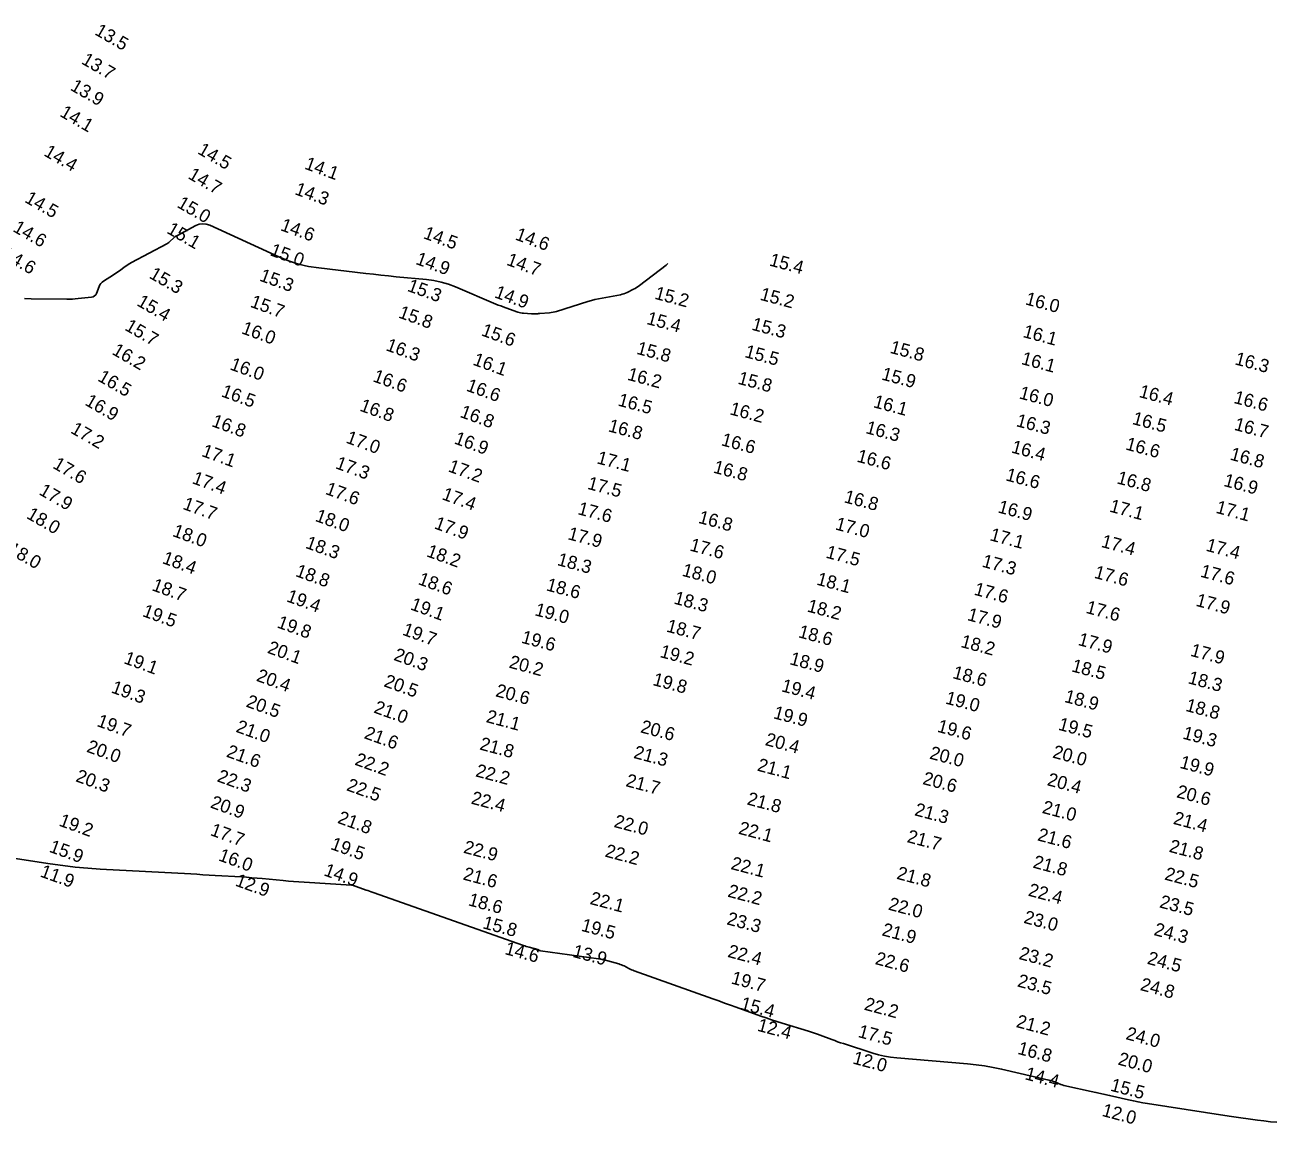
# Model space of a CAD drawing. Extents: x 988130 to 1132882, y 654656 to 841453.
# Drawn here: x 1030194.9 to 1030668.7, y 820338.1 to 820756.2 of the extents above; entities that cross this region are included whole.
import ezdxf

# ---------------------------------------------------------------- set-up
doc = ezdxf.new("R2010")
doc.units = 0
doc.layers.add('V-TOPO-MAJR', color=7, linetype='Continuous')
doc.layers.add('V-TOPO-SOUN', color=7, linetype='Continuous')

msp = doc.modelspace()

# ---------------------------------------------------------------- linework, layer by layer
at = {"layer": 'V-TOPO-MAJR'}
for points in [[(1030439.36, 820665.54), (1030438.69, 820664.84), (1030428.6, 820657.1), (1030428.05, 820656.7), (1030427.49, 820656.33), (1030426.9, 820655.99), (1030426.3, 820655.67), (1030423.86, 820654.47), (1030423.25, 820654.19), (1030422.61, 820653.96), (1030421.97, 820653.77), (1030421.31, 820653.62), (1030414.38, 820652.33), (1030413.01, 820652.05), (1030411.65, 820651.73), (1030410.3, 820651.38), (1030408.96, 820650.98), (1030397.06, 820647.26), (1030396.38, 820647.07), (1030395.7, 820646.92), (1030395.01, 820646.81), (1030394.32, 820646.73), (1030390.65, 820646.44), (1030390.39, 820646.42), (1030390.12, 820646.4), (1030389.85, 820646.39), (1030389.59, 820646.38), (1030388.52, 820646.36), (1030388.26, 820646.35), (1030387.99, 820646.35), (1030387.73, 820646.36), (1030387.46, 820646.37), (1030384.52, 820646.55), (1030383.94, 820646.6), (1030383.38, 820646.69), (1030382.82, 820646.83), (1030382.27, 820647), (1030377.69, 820648.62), (1030376.74, 820648.96), (1030375.81, 820649.32), (1030374.87, 820649.69), (1030373.95, 820650.07), (1030358.65, 820656.55), (1030355.96, 820657.57), (1030353.21, 820658.38), (1030350.41, 820658.98), (1030347.55, 820659.36), (1030336.02, 820660.47), (1030333.14, 820660.76), (1030330.26, 820661.05), (1030327.38, 820661.37), (1030324.5, 820661.69), (1030306.59, 820663.77), (1030302.69, 820664.37), (1030298.87, 820665.28), (1030295.13, 820666.48), (1030291.48, 820667.99), (1030265.19, 820680.03), (1030263.84, 820680.49), (1030262.49, 820680.62), (1030261.15, 820680.41), (1030259.83, 820679.87), (1030252.61, 820676.02), (1030252.27, 820675.82), (1030251.93, 820675.59), (1030251.62, 820675.35), (1030251.32, 820675.08), (1030250.16, 820673.95), (1030249.86, 820673.68), (1030249.54, 820673.44), (1030249.21, 820673.21), (1030248.86, 820673.01), (1030235.35, 820665.82), (1030234.75, 820665.48), (1030234.16, 820665.13), (1030233.58, 820664.76), (1030233.02, 820664.36), (1030230.79, 820662.75), (1030230.23, 820662.35), (1030229.67, 820661.96), (1030229.1, 820661.57), (1030228.53, 820661.19), (1030224.79, 820658.74), (1030224.25, 820658.33), (1030223.8, 820657.85), (1030223.42, 820657.31), (1030223.13, 820656.7), (1030222.11, 820654.13), (1030221.8, 820653.56), (1030221.38, 820653.13), (1030220.86, 820652.85), (1030220.23, 820652.7), (1030215.11, 820652.14), (1030214.03, 820652.04), (1030212.94, 820651.97), (1030211.86, 820651.93), (1030210.77, 820651.92), (1030197.25, 820652.01), (1030194.65, 820652.11)], [(1030185.37, 820440.07), (1030204.53, 820437.12), (1030209.25, 820436.46), (1030213.99, 820435.9), (1030218.74, 820435.47), (1030223.5, 820435.15), (1030257.92, 820433.27), (1030260.24, 820433.14), (1030262.57, 820433.01), (1030264.89, 820432.87), (1030267.22, 820432.73), (1030277.19, 820432.13), (1030279.18, 820432), (1030281.17, 820431.86), (1030283.15, 820431.69), (1030285.14, 820431.51), (1030293.07, 820430.74), (1030295.05, 820430.56), (1030297.04, 820430.39), (1030299.02, 820430.25), (1030301.01, 820430.12), (1030319.04, 820429.06), (1030319.14, 820429.05), (1030319.23, 820429.04), (1030319.33, 820429.02), (1030319.42, 820428.99), (1030319.8, 820428.88), (1030319.89, 820428.85), (1030319.97, 820428.82), (1030320.06, 820428.79), (1030320.15, 820428.75), (1030320.5, 820428.62), (1030320.59, 820428.58), (1030320.67, 820428.55), (1030320.76, 820428.52), (1030320.85, 820428.49), (1030324.62, 820427.16), (1030325.27, 820426.93), (1030325.93, 820426.7), (1030326.59, 820426.47), (1030327.24, 820426.23), (1030384.42, 820406.08), (1030384.97, 820405.89), (1030385.53, 820405.71), (1030386.09, 820405.55), (1030386.65, 820405.39), (1030389.86, 820404.57), (1030389.95, 820404.54), (1030390.04, 820404.51), (1030390.13, 820404.47), (1030390.21, 820404.42), (1030390.53, 820404.22), (1030390.61, 820404.17), (1030390.7, 820404.13), (1030390.79, 820404.11), (1030390.88, 820404.09), (1030412.95, 820400.96), (1030413.84, 820400.82), (1030414.73, 820400.65), (1030415.61, 820400.45), (1030416.49, 820400.22), (1030420.7, 820399.05), (1030421.21, 820398.89), (1030421.71, 820398.71), (1030422.2, 820398.51), (1030422.68, 820398.28), (1030424.58, 820397.32), (1030425.06, 820397.09), (1030425.55, 820396.87), (1030426.04, 820396.67), (1030426.54, 820396.48), (1030456.45, 820385.77), (1030458.68, 820384.97), (1030460.92, 820384.17), (1030463.15, 820383.37), (1030465.39, 820382.57), (1030474.77, 820379.22), (1030476.79, 820378.51), (1030478.81, 820377.82), (1030480.84, 820377.17), (1030482.88, 820376.53), (1030492.89, 820373.48), (1030494.01, 820373.12), (1030495.12, 820372.75), (1030496.22, 820372.37), (1030497.32, 820371.96), (1030501.69, 820370.29), (1030502.79, 820369.88), (1030503.89, 820369.48), (1030505, 820369.1), (1030506.11, 820368.73), (1030517.27, 820365.14), (1030519.51, 820364.48), (1030521.79, 820363.96), (1030524.08, 820363.57), (1030526.41, 820363.31), (1030553.28, 820361.04), (1030556.54, 820360.71), (1030559.79, 820360.26), (1030563.02, 820359.7), (1030566.23, 820359.03), (1030584.26, 820354.9), (1030584.84, 820354.75), (1030585.42, 820354.58), (1030585.99, 820354.39), (1030586.56, 820354.17), (1030588.8, 820353.26), (1030589.36, 820353.05), (1030589.94, 820352.86), (1030590.52, 820352.7), (1030591.1, 820352.56), (1030600.36, 820350.58), (1030602.1, 820350.21), (1030603.84, 820349.83), (1030605.58, 820349.43), (1030607.31, 820349.03), (1030614.58, 820347.34), (1030616.37, 820346.93), (1030618.17, 820346.57), (1030619.97, 820346.23), (1030621.78, 820345.94), (1030643.75, 820342.52), (1030646.22, 820342.14), (1030648.69, 820341.76), (1030651.16, 820341.4), (1030653.63, 820341.05), (1030663.52, 820339.64), (1030666, 820339.32), (1030668.48, 820339.06), (1030670.97, 820338.87)]]:
    msp.add_lwpolyline(points, dxfattribs=at)

# ---------------------------------------------------------------- texts
at = {"layer": 'V-TOPO-SOUN'}
for s, rotation, p in [('13.5 ', 330, (1030221.08, 820752.76)), ('13.7 ', 330, (1030216.03, 820741.69)), ('13.9 ', 330, (1030211.79, 820731.67)), ('14.1 ', 330, (1030207.81, 820721.71)), ('14.5 ', 330, (1030260.22, 820707.47)), ('14.4 ', 330, (1030201.73, 820706.72)), ('14.7 ', 330, (1030256.57, 820698.03)), ('14.1 ', 340, (1030300.9, 820701.58)), ('14.5 ', 330, (1030194.46, 820689.03)), ('14.3 ', 340, (1030297.16, 820691.89)), ('15.0 ', 330, (1030252.37, 820687.11)), ('14.6 ', 330, (1030189.97, 820677.91)), ('15.1 ', 330, (1030248.48, 820677.26)), ('14.6 ', 340, (1030291.71, 820678.21)), ('14.5 ', 340, (1030346.07, 820675.15)), ('14.6 ', 340, (1030381.01, 820674.65)), ('14.6 ', 330, (1030185.9, 820667.65)), ('15.0 ', 340, (1030287.74, 820668.67)), ('14.9 ', 340, (1030343.15, 820665.36)), ('14.7 ', 340, (1030377.7, 820665.04)), ('15.4 ', 345, (1030477.66, 820664.75)), ('15.3 ', 330, (1030241.78, 820660.18)), ('15.3 ', 340, (1030283.75, 820659.02)), ('15.3 ', 340, (1030339.98, 820655.12)), ('14.9 ', 340, (1030373.12, 820652.67)), ('15.2 ', 345, (1030434.03, 820652.1)), ('15.2 ', 345, (1030474.09, 820651.72)), ('16.0 ', 345, (1030574.99, 820649.97)), ('15.4 ', 330, (1030237.1, 820649.71)), ('15.7 ', 340, (1030280.23, 820649.07)), ('15.8 ', 340, (1030336.59, 820645)), ('15.4 ', 345, (1030430.99, 820642.52)), ('15.3 ', 345, (1030470.93, 820640.32)), ('15.7 ', 330, (1030232.5, 820640.39)), ('16.0 ', 340, (1030276.88, 820639)), ('15.6 ', 340, (1030368.09, 820638.21)), ('16.1 ', 345, (1030574.08, 820637.55)), ('16.3 ', 340, (1030331.8, 820632.55)), ('15.8 ', 345, (1030427.17, 820631.16)), ('15.8 ', 345, (1030523.51, 820631.54)), ('16.2 ', 330, (1030227.64, 820631.19)), ('16.1 ', 340, (1030364.9, 820627.05)), ('15.5 ', 345, (1030468.29, 820629.91)), ('16.1 ', 345, (1030573.47, 820627.27)), ('16.3 ', 345, (1030654.65, 820627.16)), ('16.0 ', 340, (1030272.51, 820625.25)), ('16.2 ', 345, (1030423.67, 820621.29)), ('15.9 ', 345, (1030520.3, 820621.38)), ('16.5 ', 330, (1030222.23, 820621.08)), ('16.6 ', 340, (1030326.86, 820620.74)), ('16.6 ', 340, (1030362.38, 820617.17)), ('15.8 ', 345, (1030465.67, 820619.78)), ('16.5 ', 340, (1030269.21, 820615)), ('16.0 ', 345, (1030572.65, 820614.21)), ('16.4 ', 345, (1030618.24, 820614.74)), ('16.6 ', 345, (1030654.26, 820612.48)), ('16.9 ', 330, (1030217.37, 820611.87)), ('16.8 ', 340, (1030321.86, 820609.57)), ('16.5 ', 345, (1030420.08, 820611.48)), ('16.2 ', 345, (1030462.6, 820608.15)), ('16.1 ', 345, (1030517.21, 820610.85)), ('16.8 ', 340, (1030265.55, 820603.67)), ('16.8 ', 340, (1030359.98, 820607.18)), ('16.3 ', 345, (1030571.52, 820603.65)), ('16.5 ', 345, (1030615.66, 820604.47)), ('16.7 ', 345, (1030654.42, 820602.25)), ('17.2 ', 330, (1030211.9, 820601.27)), ('16.8 ', 345, (1030416.41, 820601.68)), ('16.3 ', 345, (1030514.28, 820601)), ('17.0 ', 340, (1030316.63, 820597.39)), ('16.9 ', 340, (1030357.8, 820597.08)), ('16.6 ', 345, (1030459.36, 820596.38)), ('16.4 ', 345, (1030569.66, 820593.63)), ('16.6 ', 345, (1030613.14, 820594.77)), ('17.1 ', 340, (1030261.75, 820592.31)), ('17.1 ', 345, (1030412.05, 820589.51)), ('16.6 ', 345, (1030510.92, 820590.16)), ('16.8 ', 345, (1030652.82, 820590.92)), ('17.6 ', 330, (1030205.12, 820587.89)), ('17.3 ', 340, (1030312.63, 820587.66)), ('17.2 ', 340, (1030355.52, 820586.47)), ('16.8 ', 345, (1030456.34, 820585.98)), ('17.4 ', 340, (1030258.14, 820581.97)), ('17.5 ', 345, (1030408.47, 820579.8)), ('16.6 ', 345, (1030567.52, 820583.04)), ('16.8 ', 345, (1030609.8, 820581.89)), ('16.9 ', 345, (1030650.42, 820580.9)), ('17.9 ', 330, (1030199.88, 820577.83)), ('17.6 ', 340, (1030308.8, 820577.89)), ('17.4 ', 340, (1030353.13, 820575.86)), ('16.8 ', 345, (1030506.07, 820574.69)), ('17.7 ', 340, (1030254.59, 820572.18)), ('17.6 ', 345, (1030404.8, 820570.17)), ('16.9 ', 345, (1030564.56, 820570.83)), ('17.1 ', 345, (1030607.02, 820571.15)), ('17.1 ', 345, (1030647.44, 820570.69)), ('18.0 ', 330, (1030195.14, 820568.8)), ('18.0 ', 340, (1030304.94, 820567.62)), ('17.9 ', 340, (1030350.22, 820564.78)), ('16.8 ', 345, (1030450.65, 820566.87)), ('17.0 ', 345, (1030502.73, 820564.36)), ('18.0 ', 340, (1030250.69, 820561.88)), ('17.9 ', 345, (1030401.02, 820560.64)), ('17.1 ', 345, (1030561.5, 820560.25)), ('18.3 ', 340, (1030301.24, 820557.37)), ('17.6 ', 345, (1030447.39, 820556.35)), ('17.4 ', 345, (1030603.85, 820557.72)), ('17.4 ', 345, (1030643.67, 820556.27)), ('18.0 ', 330, (1030187.92, 820555.54)), ('18.4 ', 340, (1030246.78, 820551.57)), ('18.2 ', 340, (1030347.28, 820554.17)), ('18.3 ', 345, (1030397.01, 820550.8)), ('17.5 ', 345, (1030499.14, 820553.63)), ('17.3 ', 345, (1030558.52, 820550.19)), ('18.8 ', 340, (1030297.43, 820546.65)), ('18.0 ', 345, (1030444.45, 820546.75)), ('17.6 ', 345, (1030601.19, 820545.95)), ('17.6 ', 345, (1030641.56, 820546.39)), ('18.7 ', 340, (1030242.83, 820541.26)), ('18.6 ', 340, (1030344.07, 820543.58)), ('18.6 ', 345, (1030392.81, 820541.19)), ('18.1 ', 345, (1030495.62, 820543.37)), ('19.4 ', 340, (1030294.01, 820537.05)), ('18.3 ', 345, (1030441.36, 820536.15)), ('17.6 ', 345, (1030555.49, 820539.55)), ('19.5 ', 340, (1030239.24, 820531.42)), ('19.1 ', 340, (1030341.14, 820533.96)), ('19.0 ', 345, (1030388.47, 820531.72)), ('18.2 ', 345, (1030492.02, 820533.16)), ('17.6 ', 345, (1030598.02, 820532.63)), ('17.9 ', 345, (1030639.84, 820535.31)), ('19.8 ', 340, (1030290.43, 820527.12)), ('17.9 ', 345, (1030552.96, 820529.87)), ('19.7 ', 340, (1030338.08, 820524.35)), ('18.7 ', 345, (1030438.52, 820525.53)), ('18.6 ', 345, (1030488.68, 820523.36)), ('20.1 ', 340, (1030286.77, 820517.46)), ('19.6 ', 345, (1030383.34, 820521.27)), ('18.2 ', 345, (1030550.42, 820519.65)), ('17.9 ', 345, (1030595.05, 820520.41)), ('19.1 ', 340, (1030232.16, 820513.49)), ('20.3 ', 340, (1030334.78, 820514.76)), ('19.2 ', 345, (1030436.04, 820515.83)), ('18.9 ', 345, (1030485.4, 820513.09)), ('17.9 ', 345, (1030637.77, 820516.29)), ('20.2 ', 345, (1030378.67, 820511.8)), ('18.6 ', 345, (1030547.35, 820507.81)), ('18.5 ', 345, (1030592.56, 820510.39)), ('20.4 ', 340, (1030282.58, 820506.82)), ('20.5 ', 340, (1030331.07, 820504.73)), ('19.8 ', 345, (1030433.31, 820505.18)), ('19.4 ', 345, (1030482.24, 820502.81)), ('18.3 ', 345, (1030636.86, 820505.85)), ('19.3 ', 340, (1030227.36, 820502.38)), ('20.6 ', 345, (1030373.55, 820500.91)), ('19.0 ', 345, (1030544.61, 820498.15)), ('18.9 ', 345, (1030589.87, 820498.75)), ('20.5 ', 340, (1030278.65, 820497)), ('21.0 ', 340, (1030327.21, 820494.75)), ('18.8 ', 345, (1030635.93, 820495.35)), ('19.7 ', 340, (1030221.93, 820489.61)), ('21.1 ', 345, (1030369.94, 820491.09)), ('19.9 ', 345, (1030479.18, 820492.55)), ('21.0 ', 340, (1030274.8, 820487.41)), ('21.6 ', 340, (1030323.53, 820484.99)), ('20.6 ', 345, (1030428.66, 820487.18)), ('19.6 ', 345, (1030541.51, 820487.41)), ('19.5 ', 345, (1030587.54, 820488.17)), ('19.3 ', 345, (1030634.82, 820484.81)), ('20.0 ', 340, (1030218.01, 820479.83)), ('21.8 ', 345, (1030367.5, 820480.66)), ('20.4 ', 345, (1030476.07, 820482.35)), ('21.6 ', 340, (1030271.16, 820477.97)), ('22.2 ', 340, (1030320, 820474.91)), ('21.3 ', 345, (1030426.04, 820477.45)), ('20.0 ', 345, (1030538.59, 820477.2)), ('20.0 ', 345, (1030585.36, 820477.59)), ('22.2 ', 345, (1030365.96, 820470.45)), ('21.1 ', 345, (1030473.08, 820472.62)), ('19.9 ', 345, (1030633.73, 820473.68)), ('20.3 ', 340, (1030213.85, 820468.6)), ('22.3 ', 340, (1030267.65, 820468.57)), ('22.5 ', 340, (1030316.86, 820465.17)), ('21.7 ', 345, (1030423.08, 820466.71)), ('20.6 ', 345, (1030535.96, 820467.52)), ('20.4 ', 345, (1030583.31, 820467.08)), ('22.4 ', 345, (1030364.24, 820460.08)), ('20.6 ', 345, (1030632.5, 820462.5)), ('20.9 ', 340, (1030265.07, 820458.63)), ('21.8 ', 345, (1030469.17, 820459.77)), ('21.3 ', 345, (1030532.86, 820455.65)), ('21.0 ', 345, (1030581.39, 820456.55)), ('19.2 ', 340, (1030207.5, 820451.72)), ('21.8 ', 340, (1030313.44, 820452.77)), ('22.0 ', 345, (1030418.57, 820451.19)), ('21.4 ', 345, (1030631.24, 820452.39)), ('17.7 ', 340, (1030265.02, 820448.12)), ('22.1 ', 345, (1030465.94, 820448.62)), ('21.6 ', 345, (1030579.63, 820446.1)), ('15.9 ', 340, (1030203.78, 820441.78)), ('19.5 ', 340, (1030310.79, 820442.82)), ('22.9 ', 345, (1030361.35, 820441.39)), ('21.7 ', 345, (1030530.01, 820445.45)), ('21.8 ', 345, (1030629.66, 820441.76)), ('16.0 ', 340, (1030268.15, 820438.5)), ('22.2 ', 345, (1030415.17, 820439.94)), ('11.9 ', 340, (1030200.33, 820432.37)), ('14.9 ', 340, (1030308.22, 820432.82)), ('22.1 ', 345, (1030463.03, 820435.2)), ('21.8 ', 345, (1030526.07, 820431.48)), ('21.8 ', 345, (1030577.91, 820435.73)), ('12.9 ', 340, (1030274.54, 820428.91)), ('21.6 ', 345, (1030361.18, 820431.21)), ('22.5 ', 345, (1030627.95, 820431.2)), ('22.1 ', 345, (1030409.43, 820421.91)), ('22.2 ', 345, (1030461.82, 820424.7)), ('22.4 ', 345, (1030576.1, 820425.07)), ('18.6 ', 345, (1030363.17, 820421.4)), ('22.0 ', 345, (1030522.9, 820419.75)), ('23.5 ', 345, (1030626.03, 820420.61)), ('15.8 ', 345, (1030368.65, 820412.66)), ('23.3 ', 345, (1030461.48, 820414.17)), ('23.0 ', 345, (1030574.39, 820414.72)), ('19.5 ', 345, (1030406.11, 820411.7)), ('21.9 ', 345, (1030520.47, 820409.98)), ('24.3 ', 345, (1030623.9, 820410.09)), ('14.6 ', 345, (1030377.05, 820402.84)), ('13.9 ', 345, (1030402.83, 820401.78)), ('22.4 ', 345, (1030461.79, 820401.79)), ('22.6 ', 345, (1030517.9, 820399.04)), ('23.2 ', 345, (1030572.56, 820400.98)), ('24.5 ', 345, (1030621.35, 820399.16)), ('19.7 ', 345, (1030463.12, 820391.66)), ('23.5 ', 345, (1030571.98, 820390.54)), ('24.8 ', 345, (1030618.7, 820389.16)), ('15.4 ', 345, (1030466.67, 820381.89)), ('22.2 ', 345, (1030513.72, 820381.69)), ('21.2 ', 345, (1030571.51, 820375.1)), ('12.4 ', 345, (1030473.08, 820373.69)), ('17.5 ', 345, (1030511.39, 820371.3)), ('24.0 ', 345, (1030613.22, 820370.48)), ('12.0 ', 345, (1030509.35, 820361.22)), ('16.8 ', 345, (1030572.08, 820364.89)), ('20.0 ', 345, (1030610.24, 820360.82)), ('14.4 ', 345, (1030574.86, 820355.23)), ('15.5 ', 345, (1030607.34, 820350.89)), ('12.0 ', 345, (1030604.14, 820341.3))]:
    msp.add_text(s, height=5, rotation=rotation, dxfattribs=at).set_placement(p)

doc.saveas('drawing.dxf')
